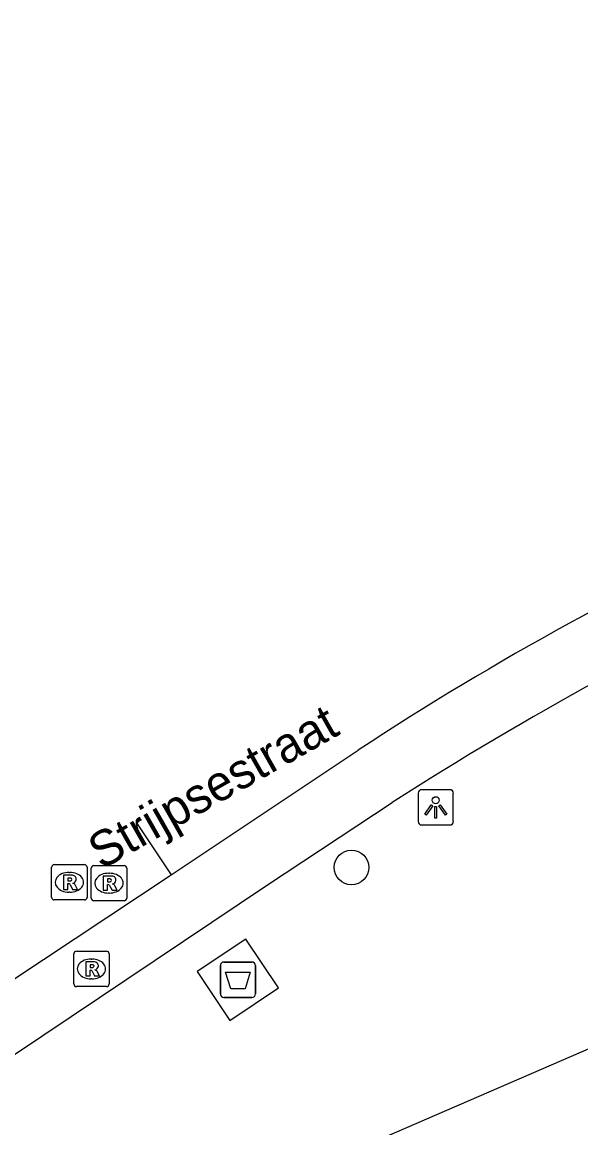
# Model space of a CAD drawing. Extents: x 159377 to 159983, y 382996 to 383595.
# Drawn here: x 159553.76 to 159569.57, y 383522.45 to 383553.7 of the extents above; entities that cross this region are included whole.
import ezdxf

# ---------------------------------------------------------------- set-up
doc = ezdxf.new("R2010")
doc.units = 0
for name, color, linetype in [('IMGEO_Afval_apart_plaats', 7, 'Continuous'), ('IMGEO_Boom', 7, 'Continuous'), ('IMGEO_Lichtpunt', 7, 'Continuous'), ('IMGEO_Openbare_ruimte_label', 7, 'Continuous'), ('IMGEO_Pand', 7, 'Continuous'), ('IMGEO_Rijbaan_lokaal_gesloten', 7, 'Continuous'), ('IMGEO_Rijbaan_lokaal_open', 7, 'Continuous'), ('IMGEO_Rioolput', 7, 'Continuous'), ('IMGEO_Voetpad_gesloten', 7, 'Continuous')]:
    doc.layers.add(name, color=color, linetype=linetype)

msp = doc.modelspace()

# ---------------------------------------------------------------- linework, layer by layer
at = {"layer": 'IMGEO_Afval_apart_plaats'}
for p, q in [((159559.468, 383527.135), (159560.258, 383527.135)), ((159560.258, 383527.135), (159559.468, 383527.135)), ((159559.368, 383526.235), (159559.368, 383527.035)), ((159559.368, 383527.035), (159559.368, 383526.235)), ((159560.358, 383527.035), (159560.358, 383526.235)), ((159560.358, 383526.235), (159560.358, 383527.035)), ((159560.258, 383526.135), (159559.468, 383526.135)), ((159559.468, 383526.135), (159560.258, 383526.135))]:
    msp.add_line(p, q, dxfattribs=at)
msp.add_lwpolyline([(159559.511, 383526.849), (159560.215, 383526.849), (159560.066, 383526.379), (159559.66, 383526.379), (159559.511, 383526.849)], dxfattribs=at)
for centre, start, end in [((159559.468, 383527.035), 90, 180), ((159559.468, 383527.035), 90, 180), ((159560.258, 383527.035), 0, 90), ((159560.258, 383527.035), 360, 90), ((159559.468, 383526.235), 180, 270), ((159559.468, 383526.235), 180, 270), ((159560.258, 383526.235), 270, 0), ((159560.258, 383526.235), 270, 0)]:
    msp.add_arc(centre, 0.1, start, end, dxfattribs=at)
at = {"layer": 'IMGEO_Boom'}
msp.add_circle((159563.076, 383529.81), 0.489, dxfattribs=at)
at = {"layer": 'IMGEO_Lichtpunt'}
for p, q in [((159564.961, 383531.912), (159564.961, 383531.105)), ((159564.961, 383531.912), (159564.961, 383531.105)), ((159565.863, 383532.007), (159565.055, 383532.007)), ((159565.863, 383532.007), (159565.055, 383532.007)), ((159565.957, 383531.105), (159565.957, 383531.912)), ((159565.957, 383531.105), (159565.957, 383531.912)), ((159565.055, 383531.011), (159565.863, 383531.011)), ((159565.055, 383531.011), (159565.863, 383531.011))]:
    msp.add_line(p, q, dxfattribs=at)
for points in [[(159565.335, 383531.576), (159565.374, 383531.548), (159565.186, 383531.286), (159565.148, 383531.313), (159565.335, 383531.576)], [(159565.437, 383531.528), (159565.484, 383531.528), (159565.484, 383531.206), (159565.437, 383531.206), (159565.437, 383531.528)], [(159565.547, 383531.548), (159565.585, 383531.575), (159565.772, 383531.313), (159565.733, 383531.285), (159565.547, 383531.548)]]:
    msp.add_lwpolyline(points, dxfattribs=at)
msp.add_circle((159565.46, 383531.71), 0.0994, dxfattribs=at)
for centre, start, end in [((159565.055, 383531.912), 90, 180), ((159565.055, 383531.912), 90, 180), ((159565.863, 383531.912), 0, 90), ((159565.863, 383531.912), 0, 90), ((159565.055, 383531.105), 180, 270), ((159565.055, 383531.105), 180, 270), ((159565.863, 383531.105), 270, 0), ((159565.863, 383531.105), 270, 360)]:
    msp.add_arc(centre, 0.0946, start, end, dxfattribs=at)
at = {"layer": 'IMGEO_Pand'}
msp.add_lwpolyline([(159554.458, 383512.889), (159557.863, 383515.315), (159557.41, 383516.394), (159562.464, 383518.516), (159561.396, 383521.059), (159576.35, 383527.523), (159596.126, 383536.025), (159595.056, 383538.515), (159614.892, 383547.056), (159630.263, 383553.702)], dxfattribs=at)
at = {"layer": 'IMGEO_Rijbaan_lokaal_gesloten'}
for points in [[(159542.987, 383517.287), (159543.962, 383518.05), (159545.608, 383519.212), (159560.701, 383529.313), (159564.226, 383531.645)], [(159548.028, 383523.01), (159557.979, 383529.596)]]:
    msp.add_lwpolyline(points, dxfattribs=at)
msp.add_arc((159620.09, 383444.02), 103.918, 115.02944, 122.51892, dxfattribs=at)
at = {"layer": 'IMGEO_Rijbaan_lokaal_open'}
for points in [[(159557.979, 383529.596), (159563.267, 383533.126)], [(159557.01, 383531.044), (159557.979, 383529.596)]]:
    msp.add_lwpolyline(points, dxfattribs=at)
msp.add_arc((159610.63, 383460.933), 86.343, 114.03961, 123.26756, dxfattribs=at)
at = {"layer": 'IMGEO_Rioolput'}
for p, q in [((159554.596, 383528.964), (159554.596, 383529.816)), ((159554.671, 383529.89), (159555.523, 383529.89)), ((159555.084, 383529.67), (159555.109, 383529.67)), ((159555.597, 383529.816), (159555.597, 383528.964)), ((159555.717, 383528.939), (159555.717, 383529.791)), ((159555.792, 383529.865), (159556.644, 383529.865)), ((159556.205, 383529.645), (159556.23, 383529.645)), ((159556.718, 383529.791), (159556.718, 383528.939)), ((159555.107, 383529.11), (159555.082, 383529.11)), ((159556.228, 383529.085), (159556.203, 383529.085)), ((159555.523, 383528.89), (159554.671, 383528.89)), ((159556.644, 383528.865), (159555.792, 383528.865)), ((159555.296, 383527.441), (159556.148, 383527.441)), ((159555.221, 383526.515), (159555.221, 383527.367)), ((159555.709, 383527.221), (159555.734, 383527.221)), ((159556.222, 383527.367), (159556.222, 383526.515)), ((159555.732, 383526.661), (159555.707, 383526.661)), ((159556.148, 383526.441), (159555.296, 383526.441))]:
    msp.add_line(p, q, dxfattribs=at)
for points in [[(159554.596, 383528.964), (159554.596, 383529.816)], [(159554.671, 383529.89), (159555.523, 383529.89)], [(159555.597, 383529.816), (159555.597, 383528.964)], [(159555.717, 383528.939), (159555.717, 383529.791)], [(159555.792, 383529.865), (159556.644, 383529.865)], [(159556.718, 383529.791), (159556.718, 383528.939)], [(159555.185, 383529.588), (159554.933, 383529.59), (159554.933, 383529.19)], [(159554.933, 383529.19), (159555.057, 383529.19), (159555.057, 383529.352), (159555.068, 383529.352)], [(159555.111, 383529.509), (159555.057, 383529.509), (159555.057, 383529.428)], [(159555.057, 383529.428), (159555.109, 383529.428)], [(159555.115, 383529.323), (159555.186, 383529.19), (159555.326, 383529.19), (159555.261, 383529.316)], [(159556.306, 383529.563), (159556.054, 383529.565), (159556.054, 383529.165)], [(159556.054, 383529.165), (159556.178, 383529.165), (159556.178, 383529.327), (159556.189, 383529.327)], [(159556.232, 383529.484), (159556.178, 383529.484), (159556.178, 383529.403)], [(159556.178, 383529.403), (159556.23, 383529.403)], [(159556.236, 383529.298), (159556.307, 383529.165), (159556.447, 383529.165), (159556.382, 383529.291)], [(159555.523, 383528.89), (159554.671, 383528.89)], [(159556.644, 383528.865), (159555.792, 383528.865)], [(159555.296, 383527.441), (159556.148, 383527.441)], [(159555.221, 383526.515), (159555.221, 383527.367)], [(159555.81, 383527.139), (159555.558, 383527.141), (159555.558, 383526.741)], [(159556.222, 383527.367), (159556.222, 383526.515)], [(159555.558, 383526.741), (159555.682, 383526.741), (159555.682, 383526.903), (159555.693, 383526.903)], [(159555.736, 383527.06), (159555.682, 383527.06), (159555.682, 383526.979)], [(159555.682, 383526.979), (159555.734, 383526.979)], [(159555.74, 383526.874), (159555.811, 383526.741), (159555.951, 383526.741), (159555.886, 383526.867)], [(159556.148, 383526.441), (159555.296, 383526.441)]]:
    msp.add_lwpolyline(points, dxfattribs=at)
for centre, radius, start, end in [((159554.673, 383529.814), 0.0765, 91.552, 178.448), ((159554.673, 383529.814), 0.0765, 91.552, 178.448), ((159555.521, 383529.814), 0.0765, 1.552, 88.448), ((159555.521, 383529.814), 0.0765, 1.552, 88.448), ((159555.794, 383529.789), 0.0765, 91.552, 178.448), ((159555.794, 383529.789), 0.0765, 91.552, 178.448), ((159556.642, 383529.789), 0.0765, 1.552, 88.448), ((159556.642, 383529.789), 0.0765, 1.552, 88.448), ((159555.067, 383529.299), 0.0533, 26.0293, 88.6989), ((159555.093, 383529.617), 0.19, 274.7715, 282.9687), ((159555.117, 383529.413), 0.0964, 77.0061, 93.1865), ((159555.131, 383529.47), 0.0378, 276.6634, 79.6772), ((159555.184, 383529.478), 0.109, 350.3612, 89.416), ((159555.182, 383529.478), 0.112, 277.5842, 350.9817), ((159555.166, 383529.263), 0.108, 29.5134, 73.7905), ((159556.188, 383529.274), 0.0533, 26.0293, 88.6989), ((159556.214, 383529.592), 0.19, 274.7715, 282.9687), ((159556.238, 383529.388), 0.0964, 77.0061, 93.1865), ((159556.252, 383529.445), 0.0378, 276.6634, 79.6772), ((159556.305, 383529.453), 0.109, 350.3612, 89.416), ((159556.303, 383529.453), 0.112, 277.5842, 350.9817), ((159556.287, 383529.238), 0.108, 29.5134, 73.7905), ((159554.673, 383528.966), 0.0765, 181.552, 268.448), ((159554.673, 383528.966), 0.0765, 181.552, 268.448), ((159555.521, 383528.966), 0.0765, 271.552, 358.448), ((159555.521, 383528.966), 0.0765, 271.552, 358.448), ((159555.794, 383528.941), 0.0765, 181.552, 268.448), ((159555.794, 383528.941), 0.0765, 181.552, 268.448), ((159556.642, 383528.941), 0.0765, 271.552, 358.448), ((159556.642, 383528.941), 0.0765, 271.552, 358.448), ((159555.298, 383527.365), 0.0765, 91.552, 178.448), ((159555.298, 383527.365), 0.0765, 91.552, 178.448), ((159556.146, 383527.365), 0.0765, 1.552, 88.448), ((159556.146, 383527.365), 0.0765, 1.552, 88.448), ((159555.809, 383527.029), 0.109, 350.3612, 89.416), ((159555.692, 383526.85), 0.0533, 26.0293, 88.6989), ((159555.718, 383527.168), 0.19, 274.7715, 282.9687), ((159555.742, 383526.964), 0.0964, 77.0061, 93.1865), ((159555.756, 383527.021), 0.0378, 276.6634, 79.6772), ((159555.807, 383527.029), 0.112, 277.5842, 350.9817), ((159555.791, 383526.814), 0.108, 29.5134, 73.7905), ((159555.298, 383526.517), 0.0765, 181.552, 268.448), ((159555.298, 383526.517), 0.0765, 181.552, 268.448), ((159556.146, 383526.517), 0.0765, 271.552, 358.448), ((159556.146, 383526.517), 0.0765, 271.552, 358.448)]:
    msp.add_arc(centre, radius, start, end, dxfattribs=at)
for centre, major_axis, ratio, start_param, end_param in [((159555.083, 383529.39), (-0.387, 0.002), 0.722429, 4.712389, 7.853982), ((159555.108, 383529.39), (-0.39, 0.002), 0.717154, 1.570796, 4.712389), ((159556.204, 383529.365), (-0.387, 0.002), 0.722429, 4.712389, 7.853982), ((159556.229, 383529.365), (-0.39, 0.002), 0.717154, 1.570796, 4.712389), ((159555.708, 383526.941), (-0.387, 0.002), 0.722429, 4.712389, 7.853982), ((159555.733, 383526.941), (-0.39, 0.002), 0.717154, 1.570796, 4.712389)]:
    msp.add_ellipse(centre, major_axis=major_axis, ratio=ratio, start_param=start_param, end_param=end_param, dxfattribs=at)
at = {"layer": 'IMGEO_Voetpad_gesloten'}
msp.add_lwpolyline([(159560.09, 383527.785), (159558.716, 383526.865), (159559.64, 383525.485), (159561.014, 383526.405), (159560.09, 383527.785)], dxfattribs=at)

# ---------------------------------------------------------------- texts
at = {"layer": 'IMGEO_Openbare_ruimte_label'}
msp.add_text('Strijpsestraat', height=1, rotation=29.6169, dxfattribs=at).set_placement((159556.007, 383529.734))

doc.saveas('drawing.dxf')
